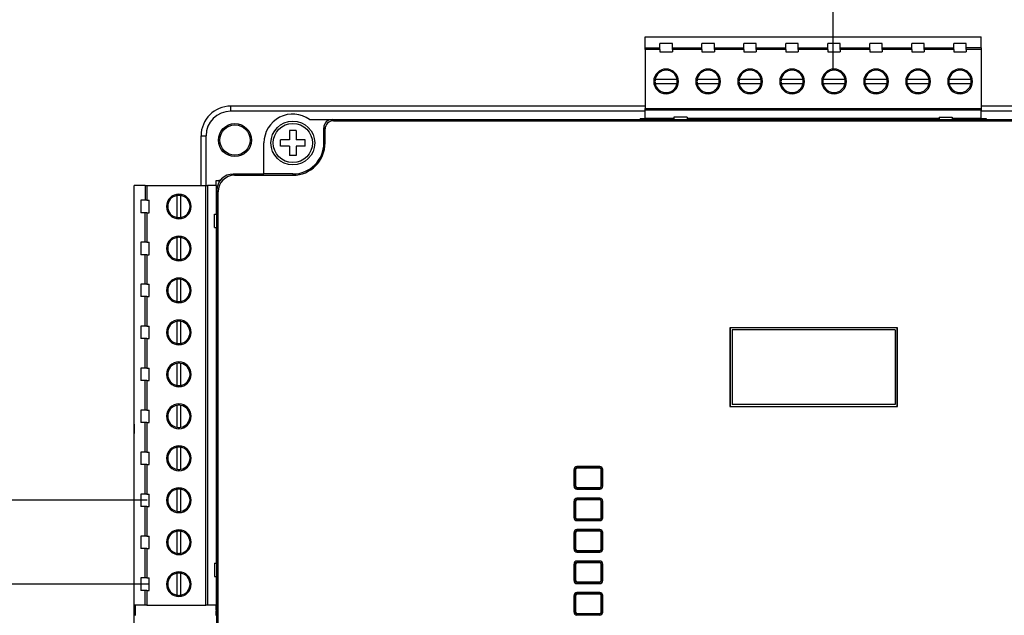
# Model space of a CAD drawing. Header units: millimetres. Extents: x -7023 to 53801, y 9849 to 33561.
# Tile 498 of 537: x 29309 to 29427, y 28328 to 28399. Entities that reach past the tile are written whole.
import ezdxf

# ---------------------------------------------------------------- set-up
doc = ezdxf.new("R2010")
doc.units = ezdxf.units.MM
doc.layers.add('IE_SKD', color=6, linetype='Continuous')

# ---------------------------------------------------------------- blocks, each defined once
blk = doc.blocks.new('Modul kontroli HID X100')
at = {"layer": 'IE_SKD', "linetype": 'Continuous', "lineweight": 25}
for p, q in [((-24081.05, -33184.7), (-24040.41, -33184.7)), ((-24081.05, -33186.05), (-24081.05, -33184.7)), ((-24077.76, -33185.5), (-24079.26, -33185.5)), ((-24079.26, -33186.05), (-24079.26, -33185.5)), ((-24077.76, -33186.05), (-24077.76, -33185.5)), ((-24072.68, -33185.5), (-24074.18, -33185.5)), ((-24074.18, -33186.05), (-24074.18, -33185.5)), ((-24072.68, -33186.05), (-24072.68, -33185.5)), ((-24067.6, -33185.5), (-24069.1, -33185.5)), ((-24069.1, -33186.05), (-24069.1, -33185.5)), ((-24067.6, -33186.05), (-24067.6, -33185.5)), ((-24062.52, -33185.5), (-24064.02, -33185.5)), ((-24064.02, -33186.05), (-24064.02, -33185.5)), ((-24062.52, -33186.05), (-24062.52, -33185.5)), ((-24057.44, -33185.5), (-24058.94, -33185.5)), ((-24058.94, -33186.05), (-24058.94, -33185.5)), ((-24057.44, -33186.05), (-24057.44, -33185.5)), ((-24052.36, -33185.5), (-24053.86, -33185.5)), ((-24053.86, -33186.05), (-24053.86, -33185.5)), ((-24052.36, -33186.05), (-24052.36, -33185.5)), ((-24047.28, -33185.5), (-24048.78, -33185.5)), ((-24048.78, -33186.05), (-24048.78, -33185.5)), ((-24047.28, -33186.05), (-24047.28, -33185.5)), ((-24042.2, -33185.5), (-24043.7, -33185.5)), ((-24043.7, -33186.05), (-24043.7, -33185.5)), ((-24042.2, -33186.05), (-24042.2, -33185.5)), ((-24040.41, -33186.05), (-24040.41, -33184.7)), ((-24081.05, -33186.05), (-24079.26, -33186.05)), ((-24081.05, -33186.23), (-24081.05, -33186.05)), ((-24081.05, -33186.23), (-24081.05, -33193.38)), ((-24079.26, -33186.23), (-24081.05, -33186.23)), ((-24079.26, -33186.23), (-24079.26, -33186.05)), ((-24079.26, -33186.23), (-24079.26, -33186.5)), ((-24079.26, -33186.5), (-24077.76, -33186.5)), ((-24077.76, -33186.23), (-24077.76, -33186.05)), ((-24077.76, -33186.05), (-24074.18, -33186.05)), ((-24077.76, -33186.23), (-24077.76, -33186.5)), ((-24074.18, -33186.23), (-24077.76, -33186.23)), ((-24074.18, -33186.23), (-24074.18, -33186.05)), ((-24074.18, -33186.23), (-24074.18, -33186.5)), ((-24074.18, -33186.5), (-24072.68, -33186.5)), ((-24072.68, -33186.23), (-24072.68, -33186.05)), ((-24072.68, -33186.05), (-24069.1, -33186.05)), ((-24072.68, -33186.23), (-24072.68, -33186.5)), ((-24069.1, -33186.23), (-24072.68, -33186.23)), ((-24069.1, -33186.23), (-24069.1, -33186.05)), ((-24069.1, -33186.23), (-24069.1, -33186.5)), ((-24069.1, -33186.5), (-24067.6, -33186.5)), ((-24067.6, -33186.05), (-24064.02, -33186.05)), ((-24067.6, -33186.23), (-24067.6, -33186.05)), ((-24067.6, -33186.23), (-24067.6, -33186.5)), ((-24064.02, -33186.23), (-24067.6, -33186.23)), ((-24064.02, -33186.23), (-24064.02, -33186.05)), ((-24064.02, -33186.23), (-24064.02, -33186.5)), ((-24064.02, -33186.5), (-24062.52, -33186.5)), ((-24062.52, -33186.23), (-24062.52, -33186.05)), ((-24062.52, -33186.05), (-24058.94, -33186.05)), ((-24062.52, -33186.23), (-24062.52, -33186.5)), ((-24058.94, -33186.23), (-24062.52, -33186.23)), ((-24058.94, -33186.23), (-24058.94, -33186.05)), ((-24058.94, -33186.23), (-24058.94, -33186.5)), ((-24058.94, -33186.5), (-24057.44, -33186.5)), ((-24057.44, -33186.23), (-24057.44, -33186.05)), ((-24057.44, -33186.05), (-24053.86, -33186.05)), ((-24057.44, -33186.23), (-24057.44, -33186.5)), ((-24053.86, -33186.23), (-24057.44, -33186.23)), ((-24053.86, -33186.23), (-24053.86, -33186.05)), ((-24053.86, -33186.23), (-24053.86, -33186.5)), ((-24053.86, -33186.5), (-24052.36, -33186.5)), ((-24052.36, -33186.05), (-24048.78, -33186.05)), ((-24052.36, -33186.23), (-24052.36, -33186.05)), ((-24052.36, -33186.23), (-24052.36, -33186.5)), ((-24048.78, -33186.23), (-24052.36, -33186.23)), ((-24048.78, -33186.23), (-24048.78, -33186.05)), ((-24048.78, -33186.23), (-24048.78, -33186.5)), ((-24048.78, -33186.5), (-24047.28, -33186.5)), ((-24047.28, -33186.23), (-24047.28, -33186.05)), ((-24047.28, -33186.05), (-24043.7, -33186.05)), ((-24047.28, -33186.23), (-24047.28, -33186.5)), ((-24043.7, -33186.23), (-24047.28, -33186.23)), ((-24043.7, -33186.23), (-24043.7, -33186.05)), ((-24043.7, -33186.23), (-24043.7, -33186.5)), ((-24043.7, -33186.5), (-24042.2, -33186.5)), ((-24042.2, -33186.23), (-24042.2, -33186.05)), ((-24040.41, -33186.05), (-24042.2, -33186.05)), ((-24042.2, -33186.23), (-24042.2, -33186.5)), ((-24040.41, -33186.23), (-24042.2, -33186.23)), ((-24040.41, -33186.05), (-24040.41, -33186.23)), ((-24040.41, -33186.23), (-24040.41, -33193.38)), ((-24077.18, -33189.87), (-24079.84, -33189.87)), ((-24079.84, -33190.33), (-24077.18, -33190.33)), ((-24072.1, -33189.87), (-24074.76, -33189.87)), ((-24074.76, -33190.33), (-24072.1, -33190.33)), ((-24067.02, -33189.87), (-24069.68, -33189.87)), ((-24069.68, -33190.33), (-24067.02, -33190.33)), ((-24061.94, -33189.87), (-24064.6, -33189.87)), ((-24064.6, -33190.33), (-24061.94, -33190.33)), ((-24056.86, -33189.87), (-24059.52, -33189.87)), ((-24059.52, -33190.33), (-24056.86, -33190.33)), ((-24051.78, -33189.87), (-24054.44, -33189.87)), ((-24054.44, -33190.33), (-24051.78, -33190.33)), ((-24046.7, -33189.87), (-24049.36, -33189.87)), ((-24049.36, -33190.33), (-24046.7, -33190.33)), ((-24041.62, -33189.87), (-24044.28, -33189.87)), ((-24044.28, -33190.33), (-24041.62, -33190.33)), ((-24131.17, -33193.7), (-24131.17, -33193.09)), ((-24081.05, -33193.09), (-24131.17, -33193.09)), ((-24081.05, -33193.7), (-24131.17, -33193.7)), ((-24081.05, -33193.38), (-24040.41, -33193.38)), ((-24081.05, -33193.57), (-24081.05, -33193.38)), ((-24040.41, -33193.57), (-24081.05, -33193.57)), ((-24081.05, -33194.6), (-24081.05, -33193.57)), ((-23990.17, -33193.09), (-24040.41, -33193.09)), ((-24040.41, -33193.38), (-24040.41, -33193.57)), ((-24040.41, -33194.6), (-24040.41, -33193.57)), ((-23990.17, -33193.7), (-24040.41, -33193.7)), ((-24121.64, -33194.7), (-24118.92, -33194.7)), ((-24118.92, -33194.7), (-24118.77, -33194.86)), ((-24118.92, -33194.7), (-24105.97, -33194.7)), ((-24118.77, -33194.86), (-24002.57, -33194.86)), ((-24105.97, -33194.7), (-24015.37, -33194.7)), ((-24081.65, -33194.6), (-24081.05, -33194.6)), ((-24081.65, -33194.6), (-24081.65, -33194.7)), ((-24077.57, -33194.6), (-24081.05, -33194.6)), ((-24079.39, -33194.6), (-24079.39, -33194.7)), ((-24077.64, -33194.6), (-24077.64, -33194.7)), ((-24075.97, -33194.43), (-24077.57, -33194.43)), ((-24077.57, -33194.43), (-24077.57, -33194.7)), ((-24075.97, -33194.43), (-24075.97, -33194.7)), ((-24045.49, -33194.6), (-24075.97, -33194.6)), ((-24074.31, -33194.6), (-24074.31, -33194.7)), ((-24072.56, -33194.6), (-24072.56, -33194.7)), ((-24069.23, -33194.6), (-24069.23, -33194.7)), ((-24067.48, -33194.6), (-24067.48, -33194.7)), ((-24064.15, -33194.6), (-24064.15, -33194.7)), ((-24062.4, -33194.6), (-24062.4, -33194.7)), ((-24059.07, -33194.6), (-24059.07, -33194.7)), ((-24057.32, -33194.6), (-24057.32, -33194.7)), ((-24053.99, -33194.6), (-24053.99, -33194.7)), ((-24052.24, -33194.6), (-24052.24, -33194.7)), ((-24048.91, -33194.6), (-24048.91, -33194.7)), ((-24047.16, -33194.6), (-24047.16, -33194.7)), ((-24045.49, -33194.43), (-24043.89, -33194.43)), ((-24045.49, -33194.43), (-24045.49, -33194.7)), ((-24043.89, -33194.43), (-24043.89, -33194.7)), ((-24040.41, -33194.6), (-24043.89, -33194.6)), ((-24043.83, -33194.6), (-24043.83, -33194.7)), ((-24042.08, -33194.6), (-24042.08, -33194.7)), ((-24040.41, -33194.6), (-24039.81, -33194.6)), ((-24039.81, -33194.6), (-24039.81, -33194.7)), ((-24123.27, -33196.05), (-24124.07, -33196.05)), ((-24124.07, -33196.05), (-24124.07, -33197.15)), ((-24123.27, -33196.05), (-24123.27, -33197.15)), ((-24119.76, -33195.86), (-24119.92, -33195.7)), ((-24119.92, -33197.55), (-24119.92, -33195.7)), ((-24119.76, -33197.55), (-24119.76, -33195.86)), ((-24134.78, -33196.7), (-24134.17, -33196.7)), ((-24134.78, -33202.7), (-24134.78, -33196.7)), ((-24134.17, -33202.7), (-24134.17, -33196.7)), ((-24127.17, -33201.3), (-24127.17, -33197.55)), ((-24124.07, -33197.15), (-24125.17, -33197.15)), ((-24125.17, -33197.95), (-24125.17, -33197.15)), ((-24122.17, -33197.15), (-24123.27, -33197.15)), ((-24122.17, -33197.95), (-24122.17, -33197.15)), ((-24119.92, -33197.55), (-24119.76, -33197.55)), ((-24124.07, -33197.95), (-24125.17, -33197.95)), ((-24124.07, -33197.95), (-24124.07, -33199.05)), ((-24123.27, -33197.95), (-24123.27, -33199.05)), ((-24122.17, -33197.95), (-24123.27, -33197.95)), ((-24123.27, -33199.05), (-24124.07, -33199.05)), ((-24132.96, -33202.7), (-24132.96, -33202.1)), ((-24132.96, -33202.1), (-24132.61, -33202.1)), ((-24132.46, -33202.1), (-24132.61, -33202.1)), ((-24132.61, -33202.1), (-24132.61, -33202.33)), ((-24130.87, -33201.3), (-24130.72, -33201.46)), ((-24130.87, -33201.3), (-24127.17, -33201.3)), ((-24130.72, -33201.46), (-24123.67, -33201.46)), ((-24123.67, -33201.3), (-24127.17, -33201.3)), ((-24123.67, -33201.3), (-24123.67, -33201.46)), ((-24142.86, -33253.5), (-24142.86, -33202.7)), ((-24141.52, -33202.7), (-24142.86, -33202.7)), ((-24141.52, -33202.7), (-24141.52, -33204.49)), ((-24141.52, -33202.7), (-24141.33, -33202.7)), ((-24141.33, -33202.7), (-24141.33, -33204.49)), ((-24141.33, -33202.7), (-24134.19, -33202.7)), ((-24134.19, -33253.5), (-24134.19, -33202.7)), ((-24134.19, -33202.7), (-24133.99, -33202.7)), ((-24133.99, -33202.7), (-24133.99, -33253.5)), ((-24132.96, -33202.7), (-24133.99, -33202.7)), ((-24132.96, -33202.7), (-24132.96, -33206.18)), ((-24132.71, -33203.45), (-24132.87, -33203.3)), ((-24132.87, -33306.11), (-24132.87, -33203.3)), ((-24132.71, -33305.96), (-24132.71, -33203.45)), ((-24142.06, -33204.49), (-24142.06, -33205.99)), ((-24141.52, -33204.49), (-24142.06, -33204.49)), ((-24141.33, -33204.49), (-24141.52, -33204.49)), ((-24141.33, -33204.49), (-24141.06, -33204.49)), ((-24141.06, -33205.99), (-24141.06, -33204.49)), ((-24137.69, -33203.91), (-24137.69, -33206.57)), ((-24137.23, -33206.57), (-24137.23, -33203.91)), ((-24132.96, -33204.36), (-24132.87, -33204.36)), ((-24141.52, -33205.99), (-24142.06, -33205.99)), ((-24141.52, -33209.57), (-24141.52, -33205.99)), ((-24141.33, -33205.99), (-24141.52, -33205.99)), ((-24141.33, -33205.99), (-24141.33, -33209.57)), ((-24141.33, -33205.99), (-24141.06, -33205.99)), ((-24133.14, -33207.78), (-24133.14, -33206.18)), ((-24133.14, -33206.18), (-24132.87, -33206.18)), ((-24132.96, -33206.11), (-24132.87, -33206.11)), ((-24133.14, -33207.78), (-24132.87, -33207.78)), ((-24132.96, -33207.78), (-24132.96, -33248.42)), ((-24137.69, -33208.99), (-24137.69, -33211.65)), ((-24137.23, -33211.65), (-24137.23, -33208.99)), ((-24132.96, -33209.44), (-24132.87, -33209.44)), ((-24142.06, -33209.57), (-24142.06, -33211.07)), ((-24141.52, -33209.57), (-24142.06, -33209.57)), ((-24141.33, -33209.57), (-24141.52, -33209.57)), ((-24141.33, -33209.57), (-24141.06, -33209.57)), ((-24141.06, -33211.07), (-24141.06, -33209.57)), ((-24141.52, -33211.07), (-24142.06, -33211.07)), ((-24141.52, -33214.65), (-24141.52, -33211.07)), ((-24141.33, -33211.07), (-24141.52, -33211.07)), ((-24141.33, -33211.07), (-24141.33, -33214.65)), ((-24141.33, -33211.07), (-24141.06, -33211.07)), ((-24132.96, -33211.19), (-24132.87, -33211.19)), ((-24137.69, -33214.07), (-24137.69, -33216.73)), ((-24137.23, -33216.73), (-24137.23, -33214.07)), ((-24142.06, -33214.65), (-24142.06, -33216.15)), ((-24141.52, -33214.65), (-24142.06, -33214.65)), ((-24141.33, -33214.65), (-24141.52, -33214.65)), ((-24141.33, -33214.65), (-24141.06, -33214.65)), ((-24141.06, -33216.15), (-24141.06, -33214.65)), ((-24132.96, -33214.52), (-24132.87, -33214.52)), ((-24141.52, -33216.15), (-24142.06, -33216.15)), ((-24141.52, -33219.73), (-24141.52, -33216.15)), ((-24141.33, -33216.15), (-24141.52, -33216.15)), ((-24141.33, -33216.15), (-24141.33, -33219.73)), ((-24141.33, -33216.15), (-24141.06, -33216.15)), ((-24132.96, -33216.27), (-24132.87, -33216.27)), ((-24142.06, -33219.73), (-24142.06, -33221.23)), ((-24141.52, -33219.73), (-24142.06, -33219.73)), ((-24141.33, -33219.73), (-24141.52, -33219.73)), ((-24141.33, -33219.73), (-24141.06, -33219.73)), ((-24141.06, -33221.23), (-24141.06, -33219.73)), ((-24137.69, -33219.15), (-24137.69, -33221.81)), ((-24137.23, -33221.81), (-24137.23, -33219.15)), ((-24132.96, -33219.6), (-24132.87, -33219.6)), ((-24050.54, -33219.94), (-24070.79, -33219.94)), ((-24070.79, -33219.94), (-24070.79, -33229.47)), ((-24070.78, -33219.94), (-24070.79, -33219.94)), ((-24050.55, -33219.94), (-24070.78, -33219.94)), ((-24070.78, -33219.94), (-24070.78, -33229.47)), ((-24070.54, -33220.18), (-24070.54, -33229.22)), ((-24050.8, -33220.18), (-24070.54, -33220.18)), ((-24050.8, -33220.18), (-24050.8, -33229.22)), ((-24050.55, -33219.94), (-24050.54, -33219.94)), ((-24050.55, -33229.47), (-24050.55, -33219.94)), ((-24050.54, -33229.47), (-24050.54, -33219.94)), ((-24141.52, -33221.23), (-24142.06, -33221.23)), ((-24141.52, -33224.81), (-24141.52, -33221.23)), ((-24141.33, -33221.23), (-24141.52, -33221.23)), ((-24141.33, -33221.23), (-24141.33, -33224.81)), ((-24141.33, -33221.23), (-24141.06, -33221.23)), ((-24132.96, -33221.35), (-24132.87, -33221.35)), ((-24142.06, -33224.81), (-24142.06, -33226.31)), ((-24141.52, -33224.81), (-24142.06, -33224.81)), ((-24141.33, -33224.81), (-24141.52, -33224.81)), ((-24141.33, -33224.81), (-24141.06, -33224.81)), ((-24141.06, -33226.31), (-24141.06, -33224.81)), ((-24137.69, -33224.23), (-24137.69, -33226.89)), ((-24137.23, -33226.89), (-24137.23, -33224.23)), ((-24132.96, -33224.68), (-24132.87, -33224.68)), ((-24141.52, -33226.31), (-24142.06, -33226.31)), ((-24141.52, -33229.89), (-24141.52, -33226.31)), ((-24141.33, -33226.31), (-24141.52, -33226.31)), ((-24141.33, -33226.31), (-24141.33, -33229.89)), ((-24141.33, -33226.31), (-24141.06, -33226.31)), ((-24132.96, -33226.43), (-24132.87, -33226.43)), ((-24137.69, -33229.31), (-24137.69, -33231.97)), ((-24137.23, -33231.97), (-24137.23, -33229.31)), ((-24070.79, -33229.47), (-24050.54, -33229.47)), ((-24070.78, -33229.47), (-24070.79, -33229.47)), ((-24070.78, -33229.47), (-24050.55, -33229.47)), ((-24050.8, -33229.22), (-24070.54, -33229.22)), ((-24050.55, -33229.47), (-24050.54, -33229.47)), ((-24142.06, -33229.89), (-24142.06, -33231.39)), ((-24141.52, -33229.89), (-24142.06, -33229.89)), ((-24141.33, -33229.89), (-24141.52, -33229.89)), ((-24141.33, -33229.89), (-24141.06, -33229.89)), ((-24141.06, -33231.39), (-24141.06, -33229.89)), ((-24132.96, -33229.76), (-24132.87, -33229.76)), ((-24142.87, -33231.7), (-24142.87, -33232.7)), ((-24142.86, -33231.7), (-24142.87, -33231.7)), ((-24141.52, -33231.39), (-24142.06, -33231.39)), ((-24141.52, -33234.97), (-24141.52, -33231.39)), ((-24141.33, -33231.39), (-24141.52, -33231.39)), ((-24141.33, -33231.39), (-24141.33, -33234.97)), ((-24141.33, -33231.39), (-24141.06, -33231.39)), ((-24132.96, -33231.51), (-24132.87, -33231.51)), ((-24142.87, -33276.7), (-24142.87, -33232.7)), ((-24137.69, -33234.39), (-24137.69, -33237.05)), ((-24137.23, -33237.05), (-24137.23, -33234.39)), ((-24142.06, -33234.97), (-24142.06, -33236.47)), ((-24141.52, -33234.97), (-24142.06, -33234.97)), ((-24141.33, -33234.97), (-24141.52, -33234.97)), ((-24141.33, -33234.97), (-24141.06, -33234.97)), ((-24141.06, -33236.47), (-24141.06, -33234.97)), ((-24132.96, -33234.84), (-24132.87, -33234.84)), ((-24141.52, -33236.47), (-24142.06, -33236.47)), ((-24141.52, -33240.05), (-24141.52, -33236.47)), ((-24141.33, -33236.47), (-24141.52, -33236.47)), ((-24141.33, -33236.47), (-24141.33, -33240.05)), ((-24141.33, -33236.47), (-24141.06, -33236.47)), ((-24132.96, -33236.59), (-24132.87, -33236.59)), ((-24086.54, -33236.73), (-24089.3, -33236.73)), ((-24089.66, -33237.09), (-24089.66, -33239.1)), ((-24089.46, -33237.09), (-24089.5, -33237.09)), ((-24089.5, -33237.09), (-24089.5, -33239.1)), ((-24089.46, -33237.09), (-24089.46, -33239.1)), ((-24089.3, -33236.89), (-24089.3, -33236.93)), ((-24086.54, -33236.89), (-24089.3, -33236.89)), ((-24086.54, -33236.93), (-24089.3, -33236.93)), ((-24086.54, -33236.93), (-24086.54, -33236.89)), ((-24086.39, -33239.1), (-24086.39, -33237.09)), ((-24086.34, -33237.09), (-24086.39, -33237.09)), ((-24086.34, -33239.1), (-24086.34, -33237.09)), ((-24086.18, -33239.1), (-24086.18, -33237.09)), ((-24089.5, -33239.1), (-24089.46, -33239.1)), ((-24086.39, -33239.1), (-24086.34, -33239.1)), ((-24142.06, -33240.05), (-24142.06, -33241.55)), ((-24141.52, -33240.05), (-24142.06, -33240.05)), ((-24141.33, -33240.05), (-24141.52, -33240.05)), ((-24141.33, -33240.05), (-24141.06, -33240.05)), ((-24141.06, -33241.55), (-24141.06, -33240.05)), ((-24137.69, -33239.47), (-24137.69, -33242.13)), ((-24137.23, -33242.13), (-24137.23, -33239.47)), ((-24132.96, -33239.92), (-24132.87, -33239.92)), ((-24089.3, -33239.25), (-24086.54, -33239.25)), ((-24089.3, -33239.25), (-24089.3, -33239.3)), ((-24089.27, -33239.33), (-24089.3, -33239.3)), ((-24089.3, -33239.3), (-24089.3, -33239.45)), ((-24089.3, -33239.45), (-24086.54, -33239.45)), ((-24089.27, -33239.33), (-24086.58, -33239.33)), ((-24089.27, -33239.45), (-24089.27, -33239.33)), ((-24086.58, -33239.33), (-24086.54, -33239.3)), ((-24086.58, -33239.33), (-24086.58, -33239.45)), ((-24086.54, -33239.3), (-24086.54, -33239.25)), ((-24086.54, -33239.45), (-24086.54, -33239.3)), ((-24141.52, -33241.55), (-24142.06, -33241.55)), ((-24141.52, -33245.13), (-24141.52, -33241.55)), ((-24141.33, -33241.55), (-24141.52, -33241.55)), ((-24141.33, -33241.55), (-24141.33, -33245.13)), ((-24141.33, -33241.55), (-24141.06, -33241.55)), ((-24089.66, -33240.9), (-24089.66, -33242.91)), ((-24089.46, -33240.9), (-24089.5, -33240.9)), ((-24089.5, -33240.9), (-24089.5, -33242.91)), ((-24089.46, -33240.9), (-24089.46, -33242.91)), ((-24089.3, -33240.54), (-24089.3, -33240.7)), ((-24086.54, -33240.54), (-24089.3, -33240.54)), ((-24089.27, -33240.66), (-24089.3, -33240.7)), ((-24089.3, -33240.7), (-24089.3, -33240.74)), ((-24086.54, -33240.74), (-24089.3, -33240.74)), ((-24089.27, -33240.66), (-24089.27, -33240.54)), ((-24086.58, -33240.66), (-24089.27, -33240.66)), ((-24086.58, -33240.54), (-24086.58, -33240.66)), ((-24086.58, -33240.66), (-24086.54, -33240.7)), ((-24086.54, -33240.7), (-24086.54, -33240.54)), ((-24086.54, -33240.74), (-24086.54, -33240.7)), ((-24086.39, -33242.91), (-24086.39, -33240.9)), ((-24086.34, -33240.9), (-24086.39, -33240.9)), ((-24086.34, -33242.91), (-24086.34, -33240.9)), ((-24086.18, -33242.91), (-24086.18, -33240.9)), ((-24132.96, -33241.67), (-24132.87, -33241.67)), ((-24089.5, -33242.91), (-24089.46, -33242.91)), ((-24089.3, -33243.06), (-24086.54, -33243.06)), ((-24089.3, -33243.06), (-24089.3, -33243.11)), ((-24089.27, -33243.14), (-24089.3, -33243.11)), ((-24089.3, -33243.11), (-24089.3, -33243.26)), ((-24089.3, -33243.26), (-24086.54, -33243.26)), ((-24089.27, -33243.14), (-24086.58, -33243.14)), ((-24089.27, -33243.26), (-24089.27, -33243.14)), ((-24086.58, -33243.14), (-24086.54, -33243.11)), ((-24086.58, -33243.14), (-24086.58, -33243.26)), ((-24086.54, -33243.11), (-24086.54, -33243.06)), ((-24086.54, -33243.26), (-24086.54, -33243.11)), ((-24086.39, -33242.91), (-24086.34, -33242.91)), ((-24142.06, -33245.13), (-24142.06, -33246.63)), ((-24141.52, -33245.13), (-24142.06, -33245.13)), ((-24141.33, -33245.13), (-24141.52, -33245.13)), ((-24141.33, -33245.13), (-24141.06, -33245.13)), ((-24141.06, -33246.63), (-24141.06, -33245.13)), ((-24137.69, -33244.55), (-24137.69, -33247.21)), ((-24137.23, -33247.21), (-24137.23, -33244.55)), ((-24132.96, -33245), (-24132.87, -33245)), ((-24089.66, -33244.71), (-24089.66, -33246.72)), ((-24089.5, -33244.71), (-24089.5, -33246.72)), ((-24089.46, -33244.71), (-24089.5, -33244.71)), ((-24089.46, -33244.71), (-24089.46, -33246.72)), ((-24089.3, -33244.35), (-24089.3, -33244.51)), ((-24086.54, -33244.35), (-24089.3, -33244.35)), ((-24089.27, -33244.47), (-24089.3, -33244.51)), ((-24089.3, -33244.51), (-24089.3, -33244.55)), ((-24086.54, -33244.55), (-24089.3, -33244.55)), ((-24089.27, -33244.47), (-24089.27, -33244.35)), ((-24086.58, -33244.47), (-24089.27, -33244.47)), ((-24086.58, -33244.35), (-24086.58, -33244.47)), ((-24086.58, -33244.47), (-24086.54, -33244.51)), ((-24086.54, -33244.51), (-24086.54, -33244.35)), ((-24086.54, -33244.55), (-24086.54, -33244.51)), ((-24086.39, -33246.72), (-24086.39, -33244.71)), ((-24086.34, -33244.71), (-24086.39, -33244.71)), ((-24086.34, -33246.72), (-24086.34, -33244.71)), ((-24086.18, -33246.72), (-24086.18, -33244.71)), ((-24141.52, -33246.63), (-24142.06, -33246.63)), ((-24141.52, -33250.21), (-24141.52, -33246.63)), ((-24141.33, -33246.63), (-24141.52, -33246.63)), ((-24141.33, -33246.63), (-24141.33, -33250.21)), ((-24141.33, -33246.63), (-24141.06, -33246.63)), ((-24132.96, -33246.75), (-24132.87, -33246.75)), ((-24089.5, -33246.72), (-24089.46, -33246.72)), ((-24089.3, -33246.87), (-24086.54, -33246.87)), ((-24089.3, -33246.87), (-24089.3, -33246.92)), ((-24089.27, -33246.95), (-24089.3, -33246.92)), ((-24089.3, -33246.92), (-24089.3, -33247.07)), ((-24089.3, -33247.07), (-24086.54, -33247.07)), ((-24089.27, -33246.95), (-24086.58, -33246.95)), ((-24089.27, -33247.07), (-24089.27, -33246.95)), ((-24086.58, -33246.95), (-24086.54, -33246.92)), ((-24086.58, -33246.95), (-24086.58, -33247.07)), ((-24086.54, -33246.92), (-24086.54, -33246.87)), ((-24086.54, -33247.07), (-24086.54, -33246.92)), ((-24086.39, -33246.72), (-24086.34, -33246.72)), ((-24133.14, -33248.42), (-24133.14, -33250.02)), ((-24133.14, -33248.42), (-24132.87, -33248.42)), ((-24089.66, -33248.52), (-24089.66, -33250.53)), ((-24089.46, -33248.52), (-24089.5, -33248.52)), ((-24089.5, -33248.52), (-24089.5, -33250.53)), ((-24089.46, -33248.52), (-24089.46, -33250.53)), ((-24089.3, -33248.16), (-24089.3, -33248.32)), ((-24086.54, -33248.16), (-24089.3, -33248.16)), ((-24089.27, -33248.28), (-24089.3, -33248.32)), ((-24089.3, -33248.32), (-24089.3, -33248.36)), ((-24086.54, -33248.36), (-24089.3, -33248.36)), ((-24089.27, -33248.28), (-24089.27, -33248.16)), ((-24086.58, -33248.28), (-24089.27, -33248.28)), ((-24086.58, -33248.16), (-24086.58, -33248.28)), ((-24086.58, -33248.28), (-24086.54, -33248.32)), ((-24086.54, -33248.32), (-24086.54, -33248.16)), ((-24086.54, -33248.36), (-24086.54, -33248.32)), ((-24086.34, -33248.52), (-24086.39, -33248.52)), ((-24086.39, -33250.53), (-24086.39, -33248.52)), ((-24086.34, -33250.53), (-24086.34, -33248.52)), ((-24086.18, -33250.53), (-24086.18, -33248.52)), ((-24137.69, -33249.63), (-24137.69, -33252.29)), ((-24137.23, -33252.29), (-24137.23, -33249.63)), ((-24142.06, -33250.21), (-24142.06, -33251.71)), ((-24141.52, -33250.21), (-24142.06, -33250.21)), ((-24141.33, -33250.21), (-24141.52, -33250.21)), ((-24141.33, -33250.21), (-24141.06, -33250.21)), ((-24141.06, -33251.71), (-24141.06, -33250.21)), ((-24133.14, -33250.02), (-24132.87, -33250.02)), ((-24132.96, -33250.02), (-24132.96, -33253.5)), ((-24132.96, -33250.08), (-24132.87, -33250.08)), ((-24089.5, -33250.53), (-24089.46, -33250.53)), ((-24089.3, -33250.68), (-24086.54, -33250.68)), ((-24089.3, -33250.68), (-24089.3, -33250.73)), ((-24089.27, -33250.76), (-24089.3, -33250.73)), ((-24089.3, -33250.73), (-24089.3, -33250.88)), ((-24089.3, -33250.88), (-24086.54, -33250.88)), ((-24089.27, -33250.76), (-24086.58, -33250.76)), ((-24089.27, -33250.88), (-24089.27, -33250.76)), ((-24086.58, -33250.76), (-24086.54, -33250.73)), ((-24086.58, -33250.76), (-24086.58, -33250.88)), ((-24086.54, -33250.73), (-24086.54, -33250.68)), ((-24086.54, -33250.88), (-24086.54, -33250.73)), ((-24086.39, -33250.53), (-24086.34, -33250.53)), ((-24141.52, -33251.71), (-24142.06, -33251.71)), ((-24141.52, -33253.5), (-24141.52, -33251.71)), ((-24141.33, -33251.71), (-24141.52, -33251.71)), ((-24141.33, -33251.71), (-24141.33, -33253.5)), ((-24141.33, -33251.71), (-24141.06, -33251.71)), ((-24132.96, -33251.83), (-24132.87, -33251.83)), ((-24089.66, -33252.33), (-24089.66, -33254.34)), ((-24089.46, -33252.33), (-24089.5, -33252.33)), ((-24089.5, -33252.33), (-24089.5, -33254.34)), ((-24089.46, -33252.33), (-24089.46, -33254.34)), ((-24089.3, -33251.97), (-24089.3, -33252.13)), ((-24086.54, -33251.97), (-24089.3, -33251.97)), ((-24089.27, -33252.09), (-24089.3, -33252.13)), ((-24089.3, -33252.13), (-24089.3, -33252.17)), ((-24086.54, -33252.17), (-24089.3, -33252.17)), ((-24089.27, -33252.09), (-24089.27, -33251.97)), ((-24086.58, -33252.09), (-24089.27, -33252.09)), ((-24086.58, -33251.97), (-24086.58, -33252.09)), ((-24086.58, -33252.09), (-24086.54, -33252.13)), ((-24086.54, -33252.13), (-24086.54, -33251.97)), ((-24086.54, -33252.17), (-24086.54, -33252.13)), ((-24086.39, -33254.34), (-24086.39, -33252.33)), ((-24086.34, -33252.33), (-24086.39, -33252.33)), ((-24086.34, -33254.34), (-24086.34, -33252.33)), ((-24086.18, -33254.34), (-24086.18, -33252.33)), ((-24141.52, -33253.5), (-24142.86, -33253.5)), ((-24142.74, -33253.5), (-24142.74, -33254.77)), ((-24141.33, -33253.5), (-24141.52, -33253.5)), ((-24141.33, -33253.5), (-24134.19, -33253.5)), ((-24133.99, -33253.5), (-24134.19, -33253.5)), ((-24132.96, -33253.5), (-24133.99, -33253.5)), ((-24132.96, -33254.1), (-24132.96, -33253.5)), ((-24132.96, -33254.1), (-24132.87, -33254.1)), ((-24132.96, -33254.77), (-24132.96, -33254.17)), ((-24132.96, -33254.17), (-24132.87, -33254.17)), ((-24089.5, -33254.34), (-24089.46, -33254.34)), ((-24089.3, -33254.49), (-24086.54, -33254.49)), ((-24089.3, -33254.49), (-24089.3, -33254.54)), ((-24089.27, -33254.57), (-24089.3, -33254.54)), ((-24089.3, -33254.54), (-24089.3, -33254.69)), ((-24089.3, -33254.69), (-24086.54, -33254.69)), ((-24089.27, -33254.57), (-24086.58, -33254.57)), ((-24089.27, -33254.69), (-24089.27, -33254.57)), ((-24086.58, -33254.57), (-24086.54, -33254.54)), ((-24086.58, -33254.57), (-24086.58, -33254.69)), ((-24086.54, -33254.54), (-24086.54, -33254.49)), ((-24086.54, -33254.69), (-24086.54, -33254.54)), ((-24086.39, -33254.34), (-24086.34, -33254.34))]:
    blk.add_line(p, q, dxfattribs=at)
for centre, radius in [((-24123.67, -33197.55), 2.65), ((-24130.67, -33197.2), 2), ((-24130.67, -33197.2), 1.83), ((-24123.67, -33197.55), 2.37)]:
    blk.add_circle(centre, radius, dxfattribs=at)
for centre, radius, start, end in [((-24078.51, -33190.1), 1.5, 0, 180), ((-24078.51, -33190.1), 1.35, 9.7945, 170.2055), ((-24073.43, -33190.1), 1.5, 0, 180), ((-24073.43, -33190.1), 1.35, 9.7945, 170.2055), ((-24068.35, -33190.1), 1.5, 0, 180), ((-24068.35, -33190.1), 1.35, 9.7945, 170.2055), ((-24063.27, -33190.1), 1.5, 0, 180), ((-24063.27, -33190.1), 1.35, 9.7945, 170.2055), ((-24058.19, -33190.1), 1.5, 0, 180), ((-24058.19, -33190.1), 1.35, 9.7945, 170.2055), ((-24053.11, -33190.1), 1.5, 0, 180), ((-24053.11, -33190.1), 1.35, 9.7945, 170.2055), ((-24048.03, -33190.1), 1.5, 0, 180), ((-24048.03, -33190.1), 1.35, 9.7945, 170.2055), ((-24042.95, -33190.1), 1.5, 0, 180), ((-24042.95, -33190.1), 1.35, 9.7945, 170.2055), ((-24078.51, -33190.1), 1.5, 180, 0), ((-24078.51, -33190.1), 1.35, 170.2055, 180), ((-24078.51, -33190.1), 1.35, 180, 189.7945), ((-24078.51, -33190.1), 1.35, 189.7945, 350.2055), ((-24078.51, -33190.1), 1.35, 0, 9.7945), ((-24078.51, -33190.1), 1.35, 350.2055, 0), ((-24073.43, -33190.1), 1.5, 180, 0), ((-24073.43, -33190.1), 1.35, 170.2055, 180), ((-24073.43, -33190.1), 1.35, 180, 189.7945), ((-24073.43, -33190.1), 1.35, 189.7945, 350.2055), ((-24073.43, -33190.1), 1.35, 0, 9.7945), ((-24073.43, -33190.1), 1.35, 350.2055, 0), ((-24068.35, -33190.1), 1.5, 180, 0), ((-24068.35, -33190.1), 1.35, 170.2055, 180), ((-24068.35, -33190.1), 1.35, 180, 189.7945), ((-24068.35, -33190.1), 1.35, 189.7945, 350.2055), ((-24068.35, -33190.1), 1.35, 0, 9.7945), ((-24068.35, -33190.1), 1.35, 350.2055, 0), ((-24063.27, -33190.1), 1.5, 180, 0), ((-24063.27, -33190.1), 1.35, 170.2055, 180), ((-24063.27, -33190.1), 1.35, 180, 189.7945), ((-24063.27, -33190.1), 1.35, 189.7945, 350.2055), ((-24063.27, -33190.1), 1.35, 0, 9.7945), ((-24063.27, -33190.1), 1.35, 350.2055, 0), ((-24058.19, -33190.1), 1.5, 180, 0), ((-24058.19, -33190.1), 1.35, 170.2055, 180), ((-24058.19, -33190.1), 1.35, 180, 189.7945), ((-24058.19, -33190.1), 1.35, 189.7945, 350.2055), ((-24058.19, -33190.1), 1.35, 0, 9.7945), ((-24058.19, -33190.1), 1.35, 350.2055, 0), ((-24053.11, -33190.1), 1.5, 180, 0), ((-24053.11, -33190.1), 1.35, 170.2055, 180), ((-24053.11, -33190.1), 1.35, 180, 189.7945), ((-24053.11, -33190.1), 1.35, 189.7945, 350.2055), ((-24053.11, -33190.1), 1.35, 0, 9.7945), ((-24053.11, -33190.1), 1.35, 350.2055, 0), ((-24048.03, -33190.1), 1.5, 180, 0), ((-24048.03, -33190.1), 1.35, 170.2055, 180), ((-24048.03, -33190.1), 1.35, 180, 189.7945), ((-24048.03, -33190.1), 1.35, 189.7945, 350.2055), ((-24048.03, -33190.1), 1.35, 0, 9.7945), ((-24048.03, -33190.1), 1.35, 350.2055, 0), ((-24042.95, -33190.1), 1.5, 180, 0), ((-24042.95, -33190.1), 1.35, 170.2055, 180), ((-24042.95, -33190.1), 1.35, 180, 189.7945), ((-24042.95, -33190.1), 1.35, 189.7945, 350.2055), ((-24042.95, -33190.1), 1.35, 0, 9.7945), ((-24042.95, -33190.1), 1.35, 350.2055, 0), ((-24131.17, -33196.7), 3.61, 90, 180), ((-24131.17, -33196.7), 3, 90, 180), ((-24123.67, -33197.55), 3.5, 54.5168, 180), ((-24123.67, -33197.55), 3.9, 270, 0), ((-24123.67, -33197.55), 3.75, 270, 0), ((-24137.46, -33205.24), 1.5, 90, 270), ((-24137.46, -33205.24), 1.35, 99.7945, 260.2055), ((-24137.46, -33205.24), 1.35, 90, 99.7945), ((-24137.46, -33205.24), 1.5, 270, 90), ((-24137.46, -33205.24), 1.35, 80.2055, 90), ((-24137.46, -33205.24), 1.35, 279.7945, 80.2055), ((-24137.46, -33205.24), 1.35, 260.2055, 270), ((-24137.46, -33205.24), 1.35, 270, 279.7945), ((-24137.46, -33210.32), 1.5, 90, 270), ((-24137.46, -33210.32), 1.35, 99.7945, 260.2055), ((-24137.46, -33210.32), 1.35, 90, 99.7945), ((-24137.46, -33210.32), 1.5, 270, 90), ((-24137.46, -33210.32), 1.35, 80.2055, 90), ((-24137.46, -33210.32), 1.35, 279.7945, 80.2055), ((-24137.46, -33210.32), 1.35, 260.2055, 270), ((-24137.46, -33210.32), 1.35, 270, 279.7945), ((-24137.46, -33215.4), 1.5, 90, 270), ((-24137.46, -33215.4), 1.35, 99.7945, 260.2055), ((-24137.46, -33215.4), 1.35, 90, 99.7945), ((-24137.46, -33215.4), 1.5, 270, 90), ((-24137.46, -33215.4), 1.35, 80.2055, 90), ((-24137.46, -33215.4), 1.35, 279.7945, 80.2055), ((-24137.46, -33215.4), 1.35, 260.2055, 270), ((-24137.46, -33215.4), 1.35, 270, 279.7945), ((-24137.46, -33220.48), 1.5, 90, 270), ((-24137.46, -33220.48), 1.5, 270, 90), ((-24137.46, -33220.48), 1.35, 99.7945, 260.2055), ((-24137.46, -33220.48), 1.35, 90, 99.7945), ((-24137.46, -33220.48), 1.35, 80.2055, 90), ((-24137.46, -33220.48), 1.35, 279.7945, 80.2055), ((-24137.46, -33220.48), 1.35, 260.2055, 270), ((-24137.46, -33220.48), 1.35, 270, 279.7945), ((-24137.46, -33225.56), 1.5, 90, 270), ((-24137.46, -33225.56), 1.35, 99.7945, 260.2055), ((-24137.46, -33225.56), 1.35, 90, 99.7945), ((-24137.46, -33225.56), 1.5, 270, 90), ((-24137.46, -33225.56), 1.35, 80.2055, 90), ((-24137.46, -33225.56), 1.35, 279.7945, 80.2055), ((-24137.46, -33225.56), 1.35, 260.2055, 270), ((-24137.46, -33225.56), 1.35, 270, 279.7945), ((-24137.46, -33230.64), 1.5, 90, 270), ((-24137.46, -33230.64), 1.35, 99.7945, 260.2055), ((-24137.46, -33230.64), 1.35, 90, 99.7945), ((-24137.46, -33230.64), 1.5, 270, 90), ((-24137.46, -33230.64), 1.35, 80.2055, 90), ((-24137.46, -33230.64), 1.35, 279.7945, 80.2055), ((-24137.46, -33230.64), 1.35, 260.2055, 270), ((-24137.46, -33230.64), 1.35, 270, 279.7945), ((-24137.46, -33235.72), 1.5, 90, 270), ((-24137.46, -33235.72), 1.35, 99.7945, 260.2055), ((-24137.46, -33235.72), 1.35, 90, 99.7945), ((-24137.46, -33235.72), 1.5, 270, 90), ((-24137.46, -33235.72), 1.35, 80.2055, 90), ((-24137.46, -33235.72), 1.35, 279.7945, 80.2055), ((-24089.3, -33237.09), 0.356, 90, 180), ((-24086.54, -33237.09), 0.356, 0, 90), ((-24137.46, -33235.72), 1.35, 260.2055, 270), ((-24137.46, -33235.72), 1.35, 270, 279.7945), ((-24089.3, -33237.09), 0.2, 90, 180), ((-24089.3, -33237.09), 0.156, 90, 180), ((-24086.54, -33237.09), 0.2, 0, 90), ((-24086.54, -33237.09), 0.156, 0, 90), ((-24089.3, -33239.1), 0.356, 180, 270), ((-24089.3, -33239.1), 0.2, 180, 270), ((-24089.3, -33239.1), 0.156, 180, 270), ((-24086.54, -33239.1), 0.156, 270, 0), ((-24086.54, -33239.1), 0.2, 270, 0), ((-24086.54, -33239.1), 0.356, 270, 0), ((-24137.46, -33240.8), 1.5, 90, 270), ((-24137.46, -33240.8), 1.35, 99.7945, 260.2055), ((-24137.46, -33240.8), 1.35, 90, 99.7945), ((-24137.46, -33240.8), 1.5, 270, 90), ((-24137.46, -33240.8), 1.35, 80.2055, 90), ((-24137.46, -33240.8), 1.35, 279.7945, 80.2055), ((-24089.3, -33240.9), 0.356, 90, 180), ((-24089.3, -33240.9), 0.2, 90, 180), ((-24089.3, -33240.9), 0.156, 90, 180), ((-24086.54, -33240.9), 0.356, 0, 90), ((-24086.54, -33240.9), 0.2, 0, 90), ((-24086.54, -33240.9), 0.156, 0, 90), ((-24137.46, -33240.8), 1.35, 260.2055, 270), ((-24137.46, -33240.8), 1.35, 270, 279.7945), ((-24089.3, -33242.91), 0.356, 180, 270), ((-24089.3, -33242.91), 0.2, 180, 270), ((-24089.3, -33242.91), 0.156, 180, 270), ((-24086.54, -33242.91), 0.156, 270, 0), ((-24086.54, -33242.91), 0.2, 270, 0), ((-24086.54, -33242.91), 0.356, 270, 0), ((-24137.46, -33245.88), 1.5, 90, 270), ((-24137.46, -33245.88), 1.35, 99.7945, 260.2055), ((-24137.46, -33245.88), 1.35, 90, 99.7945), ((-24137.46, -33245.88), 1.5, 270, 90), ((-24137.46, -33245.88), 1.35, 80.2055, 90), ((-24137.46, -33245.88), 1.35, 279.7945, 80.2055), ((-24089.3, -33244.71), 0.356, 90, 180), ((-24089.3, -33244.71), 0.2, 90, 180), ((-24089.3, -33244.71), 0.156, 90, 180), ((-24086.54, -33244.71), 0.356, 0, 90), ((-24086.54, -33244.71), 0.2, 0, 90), ((-24086.54, -33244.71), 0.156, 0, 90), ((-24137.46, -33245.88), 1.35, 260.2055, 270), ((-24137.46, -33245.88), 1.35, 270, 279.7945), ((-24089.3, -33246.72), 0.356, 180, 270), ((-24089.3, -33246.72), 0.2, 180, 270), ((-24089.3, -33246.72), 0.156, 180, 270), ((-24086.54, -33246.72), 0.156, 270, 0), ((-24086.54, -33246.72), 0.2, 270, 0), ((-24086.54, -33246.72), 0.356, 270, 0), ((-24089.3, -33248.52), 0.356, 90, 180), ((-24089.3, -33248.52), 0.2, 90, 180), ((-24089.3, -33248.52), 0.156, 90, 180), ((-24086.54, -33248.52), 0.356, 0, 90), ((-24086.54, -33248.52), 0.2, 0, 90), ((-24086.54, -33248.52), 0.156, 0, 90), ((-24137.46, -33250.96), 1.5, 90, 270), ((-24137.46, -33250.96), 1.35, 99.7945, 260.2055), ((-24137.46, -33250.96), 1.35, 90, 99.7945), ((-24137.46, -33250.96), 1.5, 270, 90), ((-24137.46, -33250.96), 1.35, 80.2055, 90), ((-24137.46, -33250.96), 1.35, 279.7945, 80.2055), ((-24089.3, -33250.53), 0.356, 180, 270), ((-24089.3, -33250.53), 0.2, 180, 270), ((-24089.3, -33250.53), 0.156, 180, 270), ((-24086.54, -33250.53), 0.156, 270, 0), ((-24086.54, -33250.53), 0.2, 270, 0), ((-24086.54, -33250.53), 0.356, 270, 0), ((-24137.46, -33250.96), 1.35, 260.2055, 270), ((-24137.46, -33250.96), 1.35, 270, 279.7945), ((-24089.3, -33252.33), 0.356, 90, 180), ((-24089.3, -33252.33), 0.2, 90, 180), ((-24089.3, -33252.33), 0.156, 90, 180), ((-24086.54, -33252.33), 0.356, 0, 90), ((-24086.54, -33252.33), 0.2, 0, 90), ((-24086.54, -33252.33), 0.156, 0, 90), ((-24089.3, -33254.34), 0.356, 180, 270), ((-24089.3, -33254.34), 0.2, 180, 270), ((-24089.3, -33254.34), 0.156, 180, 270), ((-24086.54, -33254.34), 0.156, 270, 0), ((-24086.54, -33254.34), 0.2, 270, 0), ((-24086.54, -33254.34), 0.356, 270, 0)]:
    blk.add_arc(centre, radius, start, end, dxfattribs=at)
for centre, major_axis, ratio, start_param, end_param in [((-24118.92, -33195.71), (-0.71, 0.71), 0.99628, 5.499651, 7.06672), ((-24118.76, -33195.86), (-0.71, 0.71), 0.99628, 5.499651, 7.06672), ((-24130.86, -33203.31), (1.42, -1.42), 0.99628, 2.358058, 3.925127), ((-24130.71, -33203.46), (1.42, -1.42), 0.99628, 2.358058, 3.925127), ((-24141.8, -33231.7), (1.07, 0), 0.998074, 3.031112, 3.141593)]:
    blk.add_ellipse(centre, major_axis=major_axis, ratio=ratio, start_param=start_param, end_param=end_param, dxfattribs=at)

msp = doc.modelspace()

# ---------------------------------------------------------------- linework, layer by layer
at = {"layer": 'IE_SKD', "color": 5}
msp.add_line((29406.18, 28392.86, 346.72), (29406.18, 28576.96, 346.72), dxfattribs=at)
at = {"layer": 'IE_SKD', "color": 1}
msp.add_line((29123.15, 28341.5, 1462.09), (29324.27, 28341.5, 1462.09), dxfattribs=at)
at = {"layer": 'IE_SKD', "color": 4}
msp.add_line((29034.43, 28331.48, 904.41), (29324.5, 28331.48, 904.41), dxfattribs=at)

# ---------------------------------------------------------------- block references
at = {"layer": 'IE_SKD', "ltscale": 200, "transparency": 33554687, "xscale": 0.9870040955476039, "yscale": 0.9870040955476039, "zscale": 0.9870040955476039}
msp.add_blockref('Modul kontroli HID X100', (53151.83, 61150.27, 346.72), dxfattribs=at)

doc.saveas('drawing.dxf')
